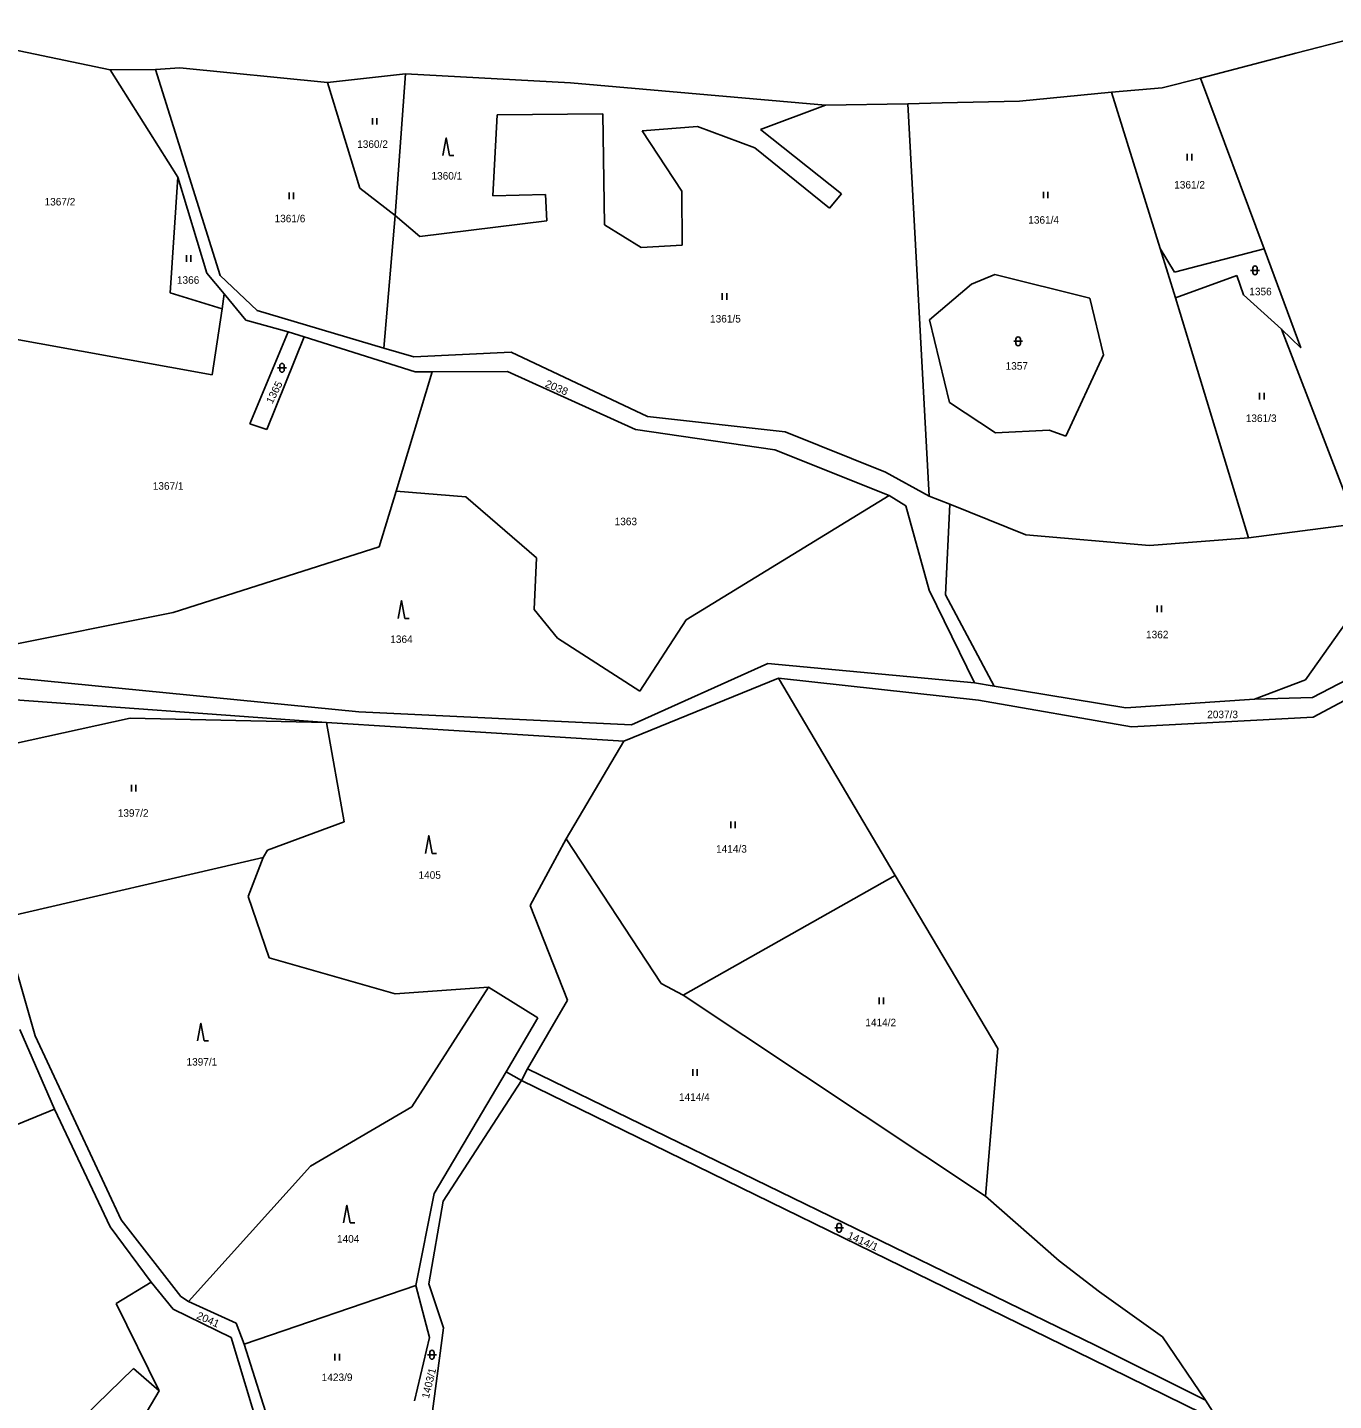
# Model space of a CAD drawing. Extents: x -820420 to -815896, y -1105820 to -1103643.
# Drawn here: x -820073.7 to -819778.7, y -1104812.4 to -1104502.3 of the extents above; entities that cross this region are included whole.
import ezdxf
from ezdxf.enums import TextEntityAlignment as Align

# ---------------------------------------------------------------- set-up
doc = ezdxf.new("R2010")
doc.units = 0
doc.header["$LTSCALE"] = 0.68
doc.layers.add('1', color=7, linetype='Continuous', lineweight=25)
doc.layers.add('3', color=7, linetype='Continuous', lineweight=25)
doc.layers.add('2', color=7, linetype='Continuous')

msp = doc.modelspace()

# ---------------------------------------------------------------- linework, layer by layer
at = {"layer": '1'}
for p, q in [((-820101.03, -1104502.34), (-820055.03, -1104511.88)), ((-819787.15, -1104508.17), (-819774.33, -1104504.83)), ((-819808.69, -1104513.78), (-819787.15, -1104508.17)), ((-820055.03, -1104511.88), (-820044.8, -1104511.82)), ((-820039.75, -1104536.17), (-820055.03, -1104511.88)), ((-820044.8, -1104511.82), (-820039.33, -1104511.44)), ((-820044.8, -1104511.82), (-820030.16, -1104558.34)), ((-820039.33, -1104511.44), (-820005.95, -1104514.8)), ((-820005.95, -1104514.8), (-819988.28, -1104512.83)), ((-819988.28, -1104512.83), (-819990.65, -1104544.82)), ((-819988.28, -1104512.83), (-819951.02, -1104514.87)), ((-819817.39, -1104516), (-819808.69, -1104513.78)), ((-819808.69, -1104513.78), (-819794.31, -1104552.3)), ((-820005.95, -1104514.8), (-819998.67, -1104538.67)), ((-819951.02, -1104514.87), (-819893.44, -1104519.88)), ((-819849.64, -1104518.99), (-819828.8, -1104516.96)), ((-819828.8, -1104516.96), (-819817.39, -1104516)), ((-819817.81, -1104552.24), (-819828.8, -1104516.96)), ((-819908.14, -1104525.39), (-819893.44, -1104519.88)), ((-819893.44, -1104519.88), (-819874.83, -1104519.56)), ((-819874.83, -1104519.56), (-819867.06, -1104519.38)), ((-819874.83, -1104519.56), (-819870.03, -1104608.17)), ((-819867.06, -1104519.38), (-819849.64, -1104518.99)), ((-819968.57, -1104540.39), (-819967.59, -1104522.07)), ((-819967.59, -1104522.07), (-819943.72, -1104521.85)), ((-819943.72, -1104521.85), (-819943.39, -1104546.91)), ((-819934.88, -1104525.72), (-819922.32, -1104524.72)), ((-819925.88, -1104539.32), (-819934.88, -1104525.72)), ((-819922.32, -1104524.72), (-819909.38, -1104529.54)), ((-819889.85, -1104539.91), (-819908.14, -1104525.39)), ((-819909.38, -1104529.54), (-819892.56, -1104543.13)), ((-820039.75, -1104536.17), (-820041.46, -1104562.26)), ((-820033.19, -1104557.85), (-820039.75, -1104536.17)), ((-819998.67, -1104538.67), (-819990.65, -1104544.82)), ((-819956.67, -1104540.1), (-819968.57, -1104540.39)), ((-819956.42, -1104546.03), (-819956.67, -1104540.1)), ((-819892.56, -1104543.13), (-819889.85, -1104539.91)), ((-819990.65, -1104544.82), (-819993.18, -1104574.77)), ((-819990.65, -1104544.82), (-819985.08, -1104549.55)), ((-819985.08, -1104549.55), (-819956.42, -1104546.03)), ((-819943.39, -1104546.91), (-819935.06, -1104552.05)), ((-819817.81, -1104552.24), (-819814.4, -1104563.42)), ((-819814.62, -1104557.59), (-819817.81, -1104552.24)), ((-819794.31, -1104552.3), (-819814.62, -1104557.59)), ((-819786.04, -1104574.71), (-819794.31, -1104552.3)), ((-820029.27, -1104562.47), (-820033.19, -1104557.85)), ((-820030.16, -1104558.34), (-820021.85, -1104566.25)), ((-819869.92, -1104568.38), (-819860.42, -1104560.3)), ((-819860.42, -1104560.3), (-819855.22, -1104558.13)), ((-819855.22, -1104558.13), (-819833.74, -1104563.5)), ((-819814.4, -1104563.42), (-819800.53, -1104558.36)), ((-819800.53, -1104558.36), (-819799.04, -1104562.71)), ((-820041.46, -1104562.26), (-820029.71, -1104565.86)), ((-820029.71, -1104565.86), (-820029.27, -1104562.47)), ((-820024.42, -1104568.48), (-820029.27, -1104562.47)), ((-819833.74, -1104563.5), (-819830.62, -1104576.24)), ((-819814.4, -1104563.42), (-819797.89, -1104617.57)), ((-819799.04, -1104562.71), (-819790.4, -1104570.47)), ((-820029.71, -1104565.86), (-820031.99, -1104580.82)), ((-820021.85, -1104566.25), (-819993.18, -1104574.77)), ((-820024.42, -1104568.48), (-820014.84, -1104571.09)), ((-819865.4, -1104587.06), (-819869.92, -1104568.38)), ((-820031.99, -1104580.82), (-820089.78, -1104570.31)), ((-820014.84, -1104571.09), (-820023.48, -1104591.83)), ((-820019.67, -1104593.1), (-820011.2, -1104572.22)), ((-820014.84, -1104571.09), (-820011.2, -1104572.22)), ((-820011.2, -1104572.22), (-819986.12, -1104580.15)), ((-819790.4, -1104570.47), (-819786.04, -1104574.71)), ((-819773.48, -1104614.41), (-819790.4, -1104570.47)), ((-819993.18, -1104574.77), (-819986.46, -1104576.73)), ((-819986.46, -1104576.73), (-819964.43, -1104575.7)), ((-819964.43, -1104575.7), (-819933.66, -1104590.19)), ((-819830.62, -1104576.24), (-819839.11, -1104594.61)), ((-819990.44, -1104607.1), (-819982.32, -1104580.15)), ((-819936.36, -1104593.14), (-819965.27, -1104580.03)), ((-819855.05, -1104593.92), (-819865.4, -1104587.06)), ((-819933.66, -1104590.19), (-819902.54, -1104593.65)), ((-820023.48, -1104591.83), (-820019.67, -1104593.1)), ((-819904.88, -1104597.73), (-819936.36, -1104593.14)), ((-819902.54, -1104593.65), (-819879.88, -1104602.76)), ((-819842.92, -1104593.31), (-819855.05, -1104593.92)), ((-819839.11, -1104594.61), (-819842.92, -1104593.31)), ((-819879.07, -1104608.08), (-819904.88, -1104597.73)), ((-819879.88, -1104602.76), (-819870.03, -1104608.17)), ((-819994.29, -1104619.66), (-819990.44, -1104607.1)), ((-819990.44, -1104607.1), (-819974.66, -1104608.37)), ((-819974.66, -1104608.37), (-819958.72, -1104622.13)), ((-819924.92, -1104636.1), (-819879.07, -1104608.08)), ((-819875.29, -1104610.38), (-819879.07, -1104608.08)), ((-819870.03, -1104608.17), (-819865.33, -1104610.02)), ((-819865.33, -1104610.02), (-819866.36, -1104630.51)), ((-819865.33, -1104610.02), (-819848.15, -1104616.9)), ((-819870.03, -1104629.43), (-819875.29, -1104610.38)), ((-819797.89, -1104617.57), (-819773.48, -1104614.41)), ((-819848.15, -1104616.9), (-819820.27, -1104619.32)), ((-819820.27, -1104619.32), (-819797.89, -1104617.57)), ((-820040.81, -1104634.47), (-819994.29, -1104619.66)), ((-819958.72, -1104622.13), (-819959.25, -1104633.8)), ((-819866.36, -1104630.51), (-819855.37, -1104651.13)), ((-820097.13, -1104645.78), (-820040.81, -1104634.47)), ((-819959.25, -1104633.8), (-819953.95, -1104640.25)), ((-819784.99, -1104649.67), (-819774.4, -1104634.7)), ((-819783.44, -1104653.65), (-819747.57, -1104634.99)), ((-819935.4, -1104652.23), (-819924.92, -1104636.1)), ((-819745.92, -1104638.01), (-819783.29, -1104658.14)), ((-819953.95, -1104640.25), (-819935.4, -1104652.23)), ((-820094.87, -1104647.41), (-819998.85, -1104656.93)), ((-819937.27, -1104659.82), (-819906.43, -1104645.97)), ((-819904.09, -1104649.31), (-819938.98, -1104663.56)), ((-819858.88, -1104654.24), (-819904.09, -1104649.31)), ((-819904.09, -1104649.31), (-819877.7, -1104693.84)), ((-819859.75, -1104650.35), (-819855.37, -1104651.13)), ((-819796.54, -1104654.02), (-819784.99, -1104649.67)), ((-820006.15, -1104659.33), (-820095.52, -1104652.81)), ((-819855.37, -1104651.13), (-819825.61, -1104656)), ((-819796.54, -1104654.02), (-819783.44, -1104653.65)), ((-819824.34, -1104660.28), (-819858.88, -1104654.24)), ((-819825.61, -1104656), (-819796.54, -1104654.02)), ((-820050.48, -1104658.34), (-820100.57, -1104669.28)), ((-820006.15, -1104659.33), (-820050.48, -1104658.34)), ((-820006.15, -1104659.33), (-820002.16, -1104681.72)), ((-819938.98, -1104663.56), (-820006.15, -1104659.33)), ((-819998.85, -1104656.93), (-819937.27, -1104659.82)), ((-819783.29, -1104658.14), (-819824.34, -1104660.28)), ((-819951.99, -1104685.59), (-819938.98, -1104663.56)), ((-820002.16, -1104681.72), (-820019.46, -1104688.13)), ((-819960.18, -1104700.64), (-819951.99, -1104685.59)), ((-819951.99, -1104685.59), (-819930.58, -1104718.26)), ((-820079.62, -1104703.51), (-820020.46, -1104689.78)), ((-820020.46, -1104689.78), (-820023.83, -1104698.63)), ((-820019.46, -1104688.13), (-820020.46, -1104689.78)), ((-819877.7, -1104693.84), (-819925.62, -1104720.87)), ((-819877.7, -1104693.84), (-819854.51, -1104732.92)), ((-820023.83, -1104698.63), (-820019.09, -1104712.48)), ((-819951.7, -1104722.03), (-819960.18, -1104700.64)), ((-820071.97, -1104730.07), (-820079.62, -1104703.51)), ((-820019.09, -1104712.48), (-819990.66, -1104720.62)), ((-819930.58, -1104718.26), (-819925.62, -1104720.87)), ((-819990.66, -1104720.62), (-819969.58, -1104719.12)), ((-819969.58, -1104719.12), (-819986.91, -1104746.1)), ((-819969.58, -1104719.12), (-819958.4, -1104725.99)), ((-819925.62, -1104720.87), (-819857.31, -1104766.27)), ((-819960.77, -1104737.55), (-819951.7, -1104722.03)), ((-819958.4, -1104725.99), (-819965.61, -1104738.23)), ((-820075.47, -1104728.61), (-820067.61, -1104746.67)), ((-820052.54, -1104771.62), (-820071.97, -1104730.07)), ((-819854.51, -1104732.92), (-819857.31, -1104766.27)), ((-819965.61, -1104738.23), (-819981.81, -1104765.71)), ((-819979.82, -1104767.43), (-819962.14, -1104740.16)), ((-819962.14, -1104740.16), (-819965.61, -1104738.23)), ((-819962.14, -1104740.16), (-819960.77, -1104737.55)), ((-819962.14, -1104740.16), (-819833.26, -1104803.11)), ((-819832.39, -1104800), (-819960.77, -1104737.55)), ((-820067.61, -1104746.67), (-820092.16, -1104756.59)), ((-820067.61, -1104746.67), (-820055.02, -1104773.19)), ((-819986.91, -1104746.1), (-820009.79, -1104759.49)), ((-820009.79, -1104759.49), (-820037.35, -1104790.08)), ((-819981.81, -1104765.71), (-819985.99, -1104786.49)), ((-819983.01, -1104786.12), (-819979.82, -1104767.43)), ((-819840.63, -1104780.89), (-819857.31, -1104766.27)), ((-820055.02, -1104773.19), (-820045.78, -1104785.73)), ((-820039.08, -1104788.92), (-820052.54, -1104771.62)), ((-819831.51, -1104787.92), (-819840.63, -1104780.89)), ((-820053.68, -1104790.54), (-820045.78, -1104785.73)), ((-820045.78, -1104785.73), (-820040.81, -1104791.81)), ((-819985.99, -1104786.49), (-820024.8, -1104799.68)), ((-819985.99, -1104786.49), (-819982.91, -1104798.22)), ((-819979.71, -1104796.01), (-819983.01, -1104786.12)), ((-820037.35, -1104790.08), (-820039.08, -1104788.92)), ((-820026.56, -1104794.99), (-820037.35, -1104790.08)), ((-819817.29, -1104798.02), (-819831.51, -1104787.92)), ((-820043.96, -1104810.25), (-820053.68, -1104790.54)), ((-820040.81, -1104791.81), (-820027.72, -1104798.17)), ((-820024.8, -1104799.68), (-820026.56, -1104794.99)), ((-819982.97, -1104820.28), (-819979.71, -1104796.01)), ((-820027.72, -1104798.17), (-820019.5, -1104825.24)), ((-819982.91, -1104798.22), (-819986.31, -1104812.51)), ((-819807.62, -1104812.37), (-819817.29, -1104798.02)), ((-820024.8, -1104799.68), (-820016.37, -1104826.12)), ((-819807.62, -1104812.37), (-819832.39, -1104800)), ((-820063.75, -1104818.81), (-820049.73, -1104805.24)), ((-820049.73, -1104805.24), (-820043.96, -1104810.25)), ((-819833.26, -1104803.11), (-819782.28, -1104828.08)), ((-820043.96, -1104810.25), (-820056.95, -1104832.11)), ((-819805.98, -1104814.82), (-819807.62, -1104812.37))]:
    msp.add_line(p, q, dxfattribs=at)
for points in [[(-819935.06, -1104552.05), (-819925.84, -1104551.48), (-819925.88, -1104539.32)], [(-819965.27, -1104580.03), (-819982.32, -1104580.15), (-819986.12, -1104580.15)], [(-819906.43, -1104645.97), (-819859.75, -1104650.35), (-819870.03, -1104629.43)]]:
    msp.add_lwpolyline(points, dxfattribs=at)
at = {"layer": '3'}
for p, q in [((-819995.801, -1104524.29), (-819995.801, -1104522.79)), ((-819994.8, -1104524.29), (-819994.8, -1104522.79)), ((-819978.37, -1104531.29), (-819977.374, -1104531.29)), ((-819811.701, -1104532.38), (-819811.701, -1104530.88)), ((-819810.7, -1104532.38), (-819810.7, -1104530.88)), ((-820014.621, -1104541.09), (-820014.621, -1104539.59)), ((-820013.62, -1104541.09), (-820013.62, -1104539.59)), ((-819844.201, -1104540.93), (-819844.201, -1104539.43)), ((-819843.2, -1104540.93), (-819843.2, -1104539.43)), ((-820037.791, -1104555.29), (-820037.791, -1104553.79)), ((-820036.79, -1104555.29), (-820036.79, -1104553.79)), ((-819797.391, -1104557.191), (-819795.389, -1104557.191)), ((-819796.891, -1104556.691), (-819796.891, -1104557.692)), ((-819795.889, -1104557.692), (-819795.889, -1104556.691)), ((-819916.751, -1104563.84), (-819916.751, -1104562.34)), ((-819915.75, -1104563.84), (-819915.75, -1104562.34)), ((-819850.411, -1104572.721), (-819850.411, -1104573.722)), ((-819849.409, -1104573.722), (-819849.409, -1104572.721)), ((-819850.911, -1104573.221), (-819848.909, -1104573.221)), ((-820017.211, -1104579.221), (-820015.209, -1104579.221)), ((-820016.711, -1104578.721), (-820016.711, -1104579.722)), ((-820015.709, -1104579.722), (-820015.709, -1104578.721)), ((-819795.371, -1104586.36), (-819795.371, -1104584.86)), ((-819794.37, -1104586.36), (-819794.37, -1104584.86)), ((-819818.541, -1104634.42), (-819818.541, -1104632.92)), ((-819817.54, -1104634.42), (-819817.54, -1104632.92)), ((-819988.48, -1104635.79), (-819987.484, -1104635.79)), ((-820050.251, -1104674.89), (-820050.251, -1104673.39)), ((-820049.25, -1104674.89), (-820049.25, -1104673.39)), ((-819914.831, -1104683.18), (-819914.831, -1104681.68)), ((-819913.83, -1104683.18), (-819913.83, -1104681.68)), ((-819982.32, -1104688.86), (-819981.324, -1104688.86)), ((-819881.341, -1104722.94), (-819881.341, -1104721.44)), ((-819880.34, -1104722.94), (-819880.34, -1104721.44)), ((-820033.78, -1104731.22), (-820032.784, -1104731.22)), ((-819923.401, -1104739.13), (-819923.401, -1104737.63)), ((-819922.4, -1104739.13), (-819922.4, -1104737.63)), ((-820000.79, -1104772.32), (-819999.794, -1104772.32)), ((-819891.351, -1104773.421), (-819889.349, -1104773.421)), ((-819890.851, -1104772.921), (-819890.851, -1104773.922)), ((-819889.849, -1104773.922), (-819889.849, -1104772.921)), ((-820004.251, -1104803.42), (-820004.251, -1104801.92)), ((-820003.25, -1104803.42), (-820003.25, -1104801.92)), ((-819983.351, -1104802.101), (-819981.349, -1104802.101)), ((-819982.851, -1104801.601), (-819982.851, -1104802.602)), ((-819981.849, -1104802.602), (-819981.849, -1104801.601))]:
    msp.add_line(p, q, dxfattribs=at)
for points in [[(-819978.37, -1104531.29), (-819979.12, -1104527.29), (-819979.87, -1104531.29)], [(-819988.48, -1104635.79), (-819989.23, -1104631.79), (-819989.98, -1104635.79)], [(-819982.32, -1104688.86), (-819983.07, -1104684.86), (-819983.82, -1104688.86)], [(-820033.78, -1104731.22), (-820034.53, -1104727.22), (-820035.28, -1104731.22)], [(-820000.79, -1104772.32), (-820001.54, -1104768.32), (-820002.29, -1104772.32)]]:
    msp.add_lwpolyline(points, dxfattribs=at)
for centre, start, end in [((-819796.39, -1104556.6909), 0, 180), ((-819796.39, -1104557.6909), 180, 359.98789), ((-819849.91, -1104572.7209), 0, 180), ((-819849.91, -1104573.7209), 180, 359.98789), ((-820016.21, -1104578.7209), 0, 180), ((-820016.21, -1104579.7209), 180, 359.98789), ((-819890.35, -1104772.9209), 0, 180), ((-819890.35, -1104773.9209), 180, 359.98789), ((-819982.35, -1104801.6009), 0, 180), ((-819982.35, -1104802.6009), 180, 359.98789)]:
    msp.add_arc(centre, 0.5, start, end, dxfattribs=at)

# ---------------------------------------------------------------- texts
at = {"layer": '2'}
for s, p in [('1360/2', (-819995.76, -1104529.535)), ('1360/1', (-819978.97, -1104536.695)), ('1361/2', (-819811.19, -1104538.715)), ('1367/2', (-820066.38, -1104542.545)), ('1361/6', (-820014.42, -1104546.335)), ('1361/4', (-819844.15, -1104546.645)), ('1366', (-820037.43, -1104560.225)), ('1356', (-819795.17, -1104562.825)), ('1361/5', (-819916.04, -1104568.975)), ('1357', (-819850.22, -1104579.625)), ('1361/3', (-819795.02, -1104591.445)), ('1367/1', (-820041.94, -1104606.735)), ('1363', (-819938.54, -1104614.755)), ('1364', (-819989.23, -1104641.355)), ('1362', (-819818.5, -1104640.295)), ('2037/3', (-819803.73, -1104658.335)), ('1397/2', (-820049.84, -1104680.595)), ('1414/3', (-819914.68, -1104688.705)), ('1405', (-819982.85, -1104694.605)), ('1414/2', (-819880.96, -1104727.915)), ('1397/1', (-820034.31, -1104736.795)), ('1414/4', (-819923.06, -1104744.755)), ('1404', (-820001.27, -1104776.775)), ('1423/9', (-820003.77, -1104808.035))]:
    msp.add_text(s, height=1.7, dxfattribs=at).set_placement(p, align=Align.CENTER)
at = {"layer": '2', "width": 1.05}
for s, rotation, p in [('1365', 63, (-820017.2104, -1104585.1164)), ('2038', 337, (-819954.4861, -1104584.4629)), ('1414/1', 336, (-819885.3262, -1104777.2363)), ('2041', 336, (-820033.2467, -1104794.9358))]:
    msp.add_text(s, height=1.7, rotation=rotation, dxfattribs=at).set_placement(p, align=Align.CENTER)
at = {"layer": '2'}
msp.add_text('1403/1', height=1.7, rotation=76, dxfattribs=at).set_placement((-819982.2114, -1104808.7181), align=Align.CENTER)

doc.saveas('drawing.dxf')
